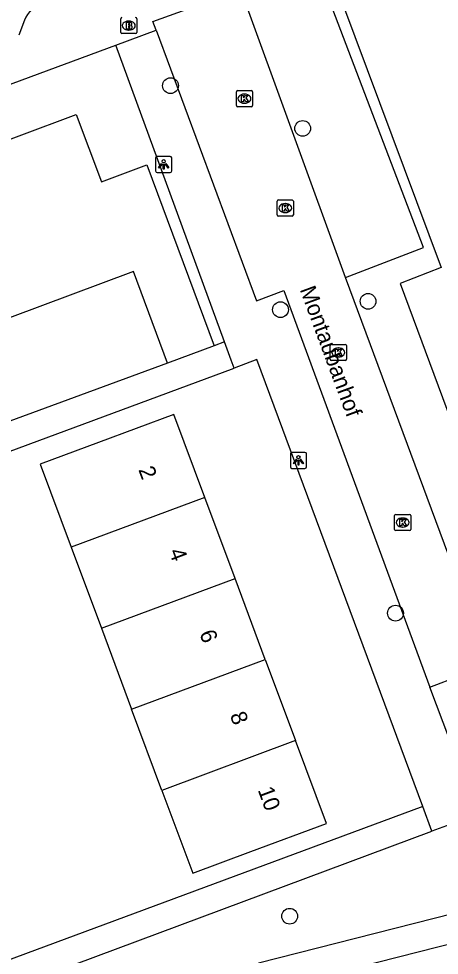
# Model space of a CAD drawing. Extents: x 158474 to 159560, y 388525 to 389605.
# Drawn here: x 159143.9 to 159170, y 388649.8 to 388708 of the extents above; entities that cross this region are included whole.
import ezdxf

# ---------------------------------------------------------------- set-up
doc = ezdxf.new("R2010")
doc.units = 0
for name, color, linetype in [('IMGEO_Boom', 7, 'Continuous'), ('IMGEO_Brandkraan', 7, 'Continuous'), ('IMGEO_Kolk', 7, 'Continuous'), ('IMGEO_Lichtpunt', 7, 'Continuous'), ('IMGEO_Openbare_ruimte_label', 7, 'Continuous'), ('IMGEO_Pand', 7, 'Continuous'), ('IMGEO_Pand_nummerreeks', 7, 'Continuous'), ('IMGEO_Rijbaan_lokaal_open', 7, 'Continuous'), ('IMGEO_Voetpad_halfverhard', 7, 'Continuous'), ('IMGEO_Voetpad_open', 7, 'Continuous')]:
    doc.layers.add(name, color=color, linetype=linetype)

msp = doc.modelspace()

# ---------------------------------------------------------------- linework, layer by layer
at = {"layer": 'IMGEO_Boom'}
for centre in [(159153.304, 388703.865), (159161.516, 388701.21), (159165.576, 388690.466), (159160.135, 388689.945), (159167.278, 388671.088), (159160.704, 388652.256)]:
    msp.add_circle(centre, 0.489, dxfattribs=at)
at = {"layer": 'IMGEO_Brandkraan'}
for p, q in [((159150.213, 388707.173), (159150.213, 388708.025)), ((159150.701, 388707.879), (159150.726, 388707.879)), ((159151.214, 388708.025), (159151.214, 388707.173)), ((159150.724, 388707.319), (159150.699, 388707.319)), ((159151.14, 388707.099), (159150.288, 388707.099))]:
    msp.add_line(p, q, dxfattribs=at)
for points in [[(159150.213, 388707.173), (159150.213, 388708.025)], [(159150.561, 388707.799), (159150.561, 388707.399), (159150.774, 388707.399)], [(159150.792, 388707.799), (159150.561, 388707.799)], [(159151.214, 388708.025), (159151.214, 388707.173)], [(159150.74, 388707.718), (159150.686, 388707.718), (159150.686, 388707.642)], [(159150.686, 388707.642), (159150.739, 388707.642)], [(159150.748, 388707.566), (159150.686, 388707.566), (159150.686, 388707.485)], [(159150.686, 388707.485), (159150.748, 388707.485)], [(159151.14, 388707.099), (159150.288, 388707.099)]]:
    msp.add_lwpolyline(points, dxfattribs=at)
for centre, radius, start, end in [((159150.29, 388708.023), 0.0765, 91.55205, 178.44795), ((159150.29, 388708.023), 0.0765, 91.55205, 178.44795), ((159150.796, 388707.654), 0.145, 59.4692, 91.53667), ((159150.821, 388707.701), 0.0922, 285.51372, 58.15012), ((159151.138, 388708.023), 0.0765, 1.55205, 88.44795), ((159151.138, 388708.023), 0.0765, 1.55205, 88.44795), ((159150.29, 388707.175), 0.0765, 181.55205, 268.44795), ((159150.29, 388707.175), 0.0765, 181.55205, 268.44795), ((159150.741, 388707.68), 0.0379, 267.82845, 90.93552), ((159150.749, 388707.525), 0.0404, 269.87594, 90.50774), ((159150.78, 388707.65), 0.251, 268.66757, 293.53466), ((159150.826, 388707.509), 0.105, 301.31148, 78.98903), ((159151.138, 388707.175), 0.0765, 271.55205, 358.44795), ((159151.138, 388707.175), 0.0765, 271.55205, 358.44795)]:
    msp.add_arc(centre, radius, start, end, dxfattribs=at)
for centre, major_axis, ratio, start_param, end_param in [((159150.7, 388707.599), (-0.387, 0.002), 0.722429, 4.712389, 7.853982), ((159150.725, 388707.599), (-0.39, 0.002), 0.717154, 1.570796, 4.712389)]:
    msp.add_ellipse(centre, major_axis=major_axis, ratio=ratio, start_param=start_param, end_param=end_param, dxfattribs=at)
at = {"layer": 'IMGEO_Kolk'}
for p, q in [((159157.396, 388702.632), (159157.396, 388703.484)), ((159157.471, 388703.558), (159158.323, 388703.558)), ((159157.884, 388703.338), (159157.909, 388703.338)), ((159158.397, 388703.484), (159158.397, 388702.632)), ((159158.323, 388702.558), (159157.471, 388702.558)), ((159157.907, 388702.778), (159157.882, 388702.778)), ((159159.934, 388695.836), (159159.934, 388696.688)), ((159160.009, 388696.762), (159160.861, 388696.762)), ((159160.935, 388696.688), (159160.935, 388695.836)), ((159160.422, 388696.542), (159160.447, 388696.542)), ((159160.861, 388695.762), (159160.009, 388695.762)), ((159160.445, 388695.982), (159160.42, 388695.982)), ((159163.228, 388686.862), (159163.228, 388687.714)), ((159163.303, 388687.788), (159164.155, 388687.788)), ((159163.716, 388687.568), (159163.741, 388687.568)), ((159164.229, 388687.714), (159164.229, 388686.862)), ((159163.739, 388687.008), (159163.714, 388687.008)), ((159164.155, 388686.788), (159163.303, 388686.788)), ((159167.223, 388676.295), (159167.223, 388677.147)), ((159167.298, 388677.221), (159168.15, 388677.221)), ((159167.711, 388677.001), (159167.736, 388677.001)), ((159168.224, 388677.147), (159168.224, 388676.295)), ((159167.734, 388676.441), (159167.709, 388676.441)), ((159168.15, 388676.221), (159167.298, 388676.221))]:
    msp.add_line(p, q, dxfattribs=at)
for points in [[(159157.396, 388702.632), (159157.396, 388703.484)], [(159157.471, 388703.558), (159158.323, 388703.558)], [(159157.717, 388703.258), (159157.84, 388703.258), (159157.84, 388703.107), (159157.97, 388703.258), (159158.134, 388703.258), (159157.988, 388703.107), (159158.141, 388702.858), (159157.989, 388702.858), (159157.904, 388703.022), (159157.84, 388702.955), (159157.84, 388702.858), (159157.717, 388702.858), (159157.717, 388703.258)], [(159158.397, 388703.484), (159158.397, 388702.632)], [(159158.323, 388702.558), (159157.471, 388702.558)], [(159159.934, 388695.836), (159159.934, 388696.688)], [(159160.009, 388696.762), (159160.861, 388696.762)], [(159160.935, 388696.688), (159160.935, 388695.836)], [(159160.255, 388696.462), (159160.378, 388696.462), (159160.378, 388696.311), (159160.508, 388696.462), (159160.672, 388696.462), (159160.526, 388696.311), (159160.679, 388696.062), (159160.527, 388696.062), (159160.442, 388696.226), (159160.378, 388696.159), (159160.378, 388696.062), (159160.255, 388696.062), (159160.255, 388696.462)], [(159160.861, 388695.762), (159160.009, 388695.762)], [(159163.228, 388686.862), (159163.228, 388687.714)], [(159163.303, 388687.788), (159164.155, 388687.788)], [(159163.549, 388687.488), (159163.672, 388687.488), (159163.672, 388687.337), (159163.802, 388687.488), (159163.966, 388687.488), (159163.82, 388687.337), (159163.973, 388687.088), (159163.821, 388687.088), (159163.736, 388687.252), (159163.672, 388687.185), (159163.672, 388687.088), (159163.549, 388687.088), (159163.549, 388687.488)], [(159164.229, 388687.714), (159164.229, 388686.862)], [(159164.155, 388686.788), (159163.303, 388686.788)], [(159167.223, 388676.295), (159167.223, 388677.147)], [(159167.298, 388677.221), (159168.15, 388677.221)], [(159167.544, 388676.921), (159167.667, 388676.921), (159167.667, 388676.77), (159167.797, 388676.921), (159167.961, 388676.921), (159167.815, 388676.77), (159167.968, 388676.521), (159167.816, 388676.521), (159167.731, 388676.685), (159167.667, 388676.618), (159167.667, 388676.521), (159167.544, 388676.521), (159167.544, 388676.921)], [(159168.224, 388677.147), (159168.224, 388676.295)], [(159168.15, 388676.221), (159167.298, 388676.221)]]:
    msp.add_lwpolyline(points, dxfattribs=at)
for centre, start, end in [((159157.473, 388703.482), 91.55205, 178.44795), ((159157.473, 388703.482), 91.55205, 178.44795), ((159158.321, 388703.482), 1.55205, 88.44795), ((159158.321, 388703.482), 1.55205, 88.44795), ((159157.473, 388702.634), 181.55205, 268.44795), ((159157.473, 388702.634), 181.55205, 268.44795), ((159158.321, 388702.634), 271.55205, 358.44795), ((159158.321, 388702.634), 271.55205, 358.44795), ((159160.011, 388696.686), 91.55205, 178.44795), ((159160.011, 388696.686), 91.55205, 178.44795), ((159160.859, 388696.686), 1.55205, 88.44795), ((159160.859, 388696.686), 1.55205, 88.44795), ((159160.011, 388695.838), 181.55205, 268.44795), ((159160.011, 388695.838), 181.55205, 268.44795), ((159160.859, 388695.838), 271.55205, 358.44795), ((159160.859, 388695.838), 271.55205, 358.44795), ((159163.305, 388687.712), 91.55205, 178.44795), ((159163.305, 388687.712), 91.55205, 178.44795), ((159164.153, 388687.712), 1.55205, 88.44795), ((159164.153, 388687.712), 1.55205, 88.44795), ((159163.305, 388686.864), 181.55205, 268.44795), ((159163.305, 388686.864), 181.55205, 268.44795), ((159164.153, 388686.864), 271.55205, 358.44795), ((159164.153, 388686.864), 271.55205, 358.44795), ((159167.3, 388677.145), 91.55205, 178.44795), ((159167.3, 388677.145), 91.55205, 178.44795), ((159168.148, 388677.145), 1.55205, 88.44795), ((159168.148, 388677.145), 1.55205, 88.44795), ((159167.3, 388676.297), 181.55205, 268.44795), ((159167.3, 388676.297), 181.55205, 268.44795), ((159168.148, 388676.297), 271.55205, 358.44795), ((159168.148, 388676.297), 271.55205, 358.44795)]:
    msp.add_arc(centre, 0.0765, start, end, dxfattribs=at)
for centre, major_axis, ratio, start_param, end_param in [((159157.883, 388703.058), (-0.387, 0.002), 0.722429, 4.712389, 7.853982), ((159157.908, 388703.058), (-0.39, 0.002), 0.717154, 1.570796, 4.712389), ((159160.421, 388696.262), (-0.387, 0.002), 0.722429, 4.712389, 7.853982), ((159160.446, 388696.262), (-0.39, 0.002), 0.717154, 1.570796, 4.712389), ((159163.715, 388687.288), (-0.387, 0.002), 0.722429, 4.712389, 7.853982), ((159163.74, 388687.288), (-0.39, 0.002), 0.717154, 1.570796, 4.712389), ((159167.71, 388676.721), (-0.387, 0.002), 0.722429, 4.712389, 7.853982), ((159167.735, 388676.721), (-0.39, 0.002), 0.717154, 1.570796, 4.712389)]:
    msp.add_ellipse(centre, major_axis=major_axis, ratio=ratio, start_param=start_param, end_param=end_param, dxfattribs=at)
at = {"layer": 'IMGEO_Lichtpunt'}
for p, q in [((159152.382, 388699.373), (159152.382, 388698.566)), ((159152.382, 388699.373), (159152.382, 388698.566)), ((159153.284, 388699.468), (159152.476, 388699.468)), ((159153.284, 388699.468), (159152.476, 388699.468)), ((159153.378, 388698.566), (159153.378, 388699.373)), ((159153.378, 388698.566), (159153.378, 388699.373)), ((159152.476, 388698.472), (159153.284, 388698.472)), ((159152.476, 388698.472), (159153.284, 388698.472)), ((159160.752, 388680.985), (159160.752, 388680.178)), ((159160.752, 388680.985), (159160.752, 388680.178)), ((159161.654, 388681.08), (159160.846, 388681.08)), ((159161.654, 388681.08), (159160.846, 388681.08)), ((159161.748, 388680.178), (159161.748, 388680.985)), ((159161.748, 388680.178), (159161.748, 388680.985)), ((159160.846, 388680.084), (159161.654, 388680.084)), ((159160.846, 388680.084), (159161.654, 388680.084))]:
    msp.add_line(p, q, dxfattribs=at)
for points in [[(159152.756, 388699.037), (159152.795, 388699.009), (159152.607, 388698.747), (159152.569, 388698.774), (159152.756, 388699.037)], [(159152.968, 388699.009), (159153.006, 388699.036), (159153.193, 388698.774), (159153.154, 388698.746), (159152.968, 388699.009)], [(159152.858, 388698.989), (159152.905, 388698.989), (159152.905, 388698.667), (159152.858, 388698.667), (159152.858, 388698.989)], [(159161.126, 388680.649), (159161.165, 388680.621), (159160.977, 388680.359), (159160.939, 388680.386), (159161.126, 388680.649)], [(159161.228, 388680.601), (159161.275, 388680.601), (159161.275, 388680.279), (159161.228, 388680.279), (159161.228, 388680.601)], [(159161.338, 388680.621), (159161.376, 388680.648), (159161.563, 388680.386), (159161.524, 388680.358), (159161.338, 388680.621)]]:
    msp.add_lwpolyline(points, dxfattribs=at)
for centre in [(159152.881, 388699.171), (159161.251, 388680.783)]:
    msp.add_circle(centre, 0.0994, dxfattribs=at)
for centre, start, end in [((159152.476, 388699.373), 90, 180), ((159152.476, 388699.373), 90, 180), ((159153.284, 388699.373), 0, 90), ((159153.284, 388699.373), 0, 90), ((159152.476, 388698.566), 180, 270), ((159152.476, 388698.566), 180, 270), ((159153.284, 388698.566), 270, 0), ((159153.284, 388698.566), 270, 360), ((159160.846, 388680.985), 90, 180), ((159160.846, 388680.985), 90, 180), ((159161.654, 388680.985), 0, 90), ((159161.654, 388680.985), 0, 90), ((159160.846, 388680.178), 180, 270), ((159160.846, 388680.178), 180, 270), ((159161.654, 388680.178), 270, 0), ((159161.654, 388680.178), 270, 360)]:
    msp.add_arc(centre, 0.0946, start, end, dxfattribs=at)
at = {"layer": 'IMGEO_Pand'}
for points in [[(159135.89, 388697.773), (159139.398, 388699.078), (159143.898, 388700.753), (159147.454, 388702.076), (159149.012, 388697.888), (159151.842, 388698.941), (159156.024, 388687.706)], [(159153.128, 388686.628), (159151.013, 388692.312), (159139.516, 388688.034), (159138.996, 388689.432)], [(159156.024, 388687.706), (159153.128, 388686.628)], [(159155.439, 388678.284), (159153.521, 388683.433), (159148.836, 388681.688), (159145.216, 388680.339), (159147.134, 388675.19)], [(159155.439, 388678.284), (159147.134, 388675.19)], [(159157.316, 388673.247), (159155.439, 388678.284)], [(159147.134, 388675.19), (159149.012, 388670.152)], [(159149.012, 388670.152), (159157.316, 388673.247)], [(159159.193, 388668.208), (159157.316, 388673.247)], [(159149.012, 388670.152), (159150.889, 388665.113)], [(159150.889, 388665.113), (159159.193, 388668.208)], [(159159.193, 388668.208), (159161.07, 388663.17)], [(159152.766, 388660.076), (159150.889, 388665.113)], [(159161.07, 388663.17), (159152.766, 388660.076)], [(159152.766, 388660.076), (159154.685, 388654.925), (159158.304, 388656.273), (159162.989, 388658.019), (159161.07, 388663.17)]]:
    msp.add_lwpolyline(points, dxfattribs=at)
at = {"layer": 'IMGEO_Rijbaan_lokaal_open'}
for points in [[(159152.409, 388707.311), (159152.21, 388707.847), (159157.674, 388709.832)], [(159164.173, 388691.944), (159157.674, 388709.832)], [(159152.409, 388707.311), (159158.654, 388690.491), (159160.34, 388691.139), (159169.413, 388666.498)], [(159169.413, 388666.498), (159173.092, 388667.894), (159164.173, 388691.944)]]:
    msp.add_lwpolyline(points, dxfattribs=at)
at = {"layer": 'IMGEO_Voetpad_halfverhard'}
for points in [[(159178.144, 388654.261), (159158.774, 388649.33)], [(159174.96, 388651.617), (159162.422, 388648.428)]]:
    msp.add_lwpolyline(points, dxfattribs=at)
at = {"layer": 'IMGEO_Voetpad_open'}
for points in [[(159164.173, 388691.944), (159169.019, 388693.815), (159162.564, 388710.794), (159162.564, 388710.795)], [(159163.229, 388711.048), (159170.115, 388692.571), (159167.562, 388691.57), (159178.36, 388662.511)], [(159144.237, 388707.945), (159143.879, 388707.013)], [(159149.911, 388706.384), (159152.409, 388707.311)], [(159095.68, 388686.316), (159149.911, 388706.384)], [(159156.659, 388687.942), (159149.911, 388706.384)], [(159156.659, 388687.942), (159156.024, 388687.706)], [(159157.256, 388686.318), (159157.075, 388686.806), (159156.659, 388687.942)], [(159168.969, 388659.082), (159158.669, 388686.842), (159157.256, 388686.318)], [(159136.476, 388647.027), (159135.832, 388646.84), (159127.015, 388675.098), (159157.256, 388686.318)], [(159153.128, 388686.628), (159137.502, 388680.892)], [(159171.825, 388660.061), (159169.413, 388666.498)], [(159171.825, 388660.061), (159172.273, 388658.544), (159169.54, 388657.542)], [(159168.969, 388659.082), (159139.306, 388648.077)], [(159169.54, 388657.542), (159168.969, 388659.082)], [(159109.117, 388637.198), (159146.049, 388648.789), (159169.54, 388657.542)]]:
    msp.add_lwpolyline(points, dxfattribs=at)
msp.add_arc((159146.254, 388707.049), 2.207, 115.32735, 156.04431, dxfattribs=at)

# ---------------------------------------------------------------- texts
at = {"layer": 'IMGEO_Openbare_ruimte_label'}
msp.add_text('Montaubanhof', height=1, rotation=290.2475, dxfattribs=at).set_placement((159161.323, 388691.205))
at = {"layer": 'IMGEO_Pand_nummerreeks'}
for s, p in [('2', (159151.297, 388680.007)), ('4', (159153.192, 388674.922)), ('6', (159155.085, 388669.84)), ('8', (159156.98, 388664.753)), ('10', (159158.713, 388660.102))]:
    msp.add_text(s, height=1, rotation=290.43291, dxfattribs=at).set_placement(p)

doc.saveas('drawing.dxf')
